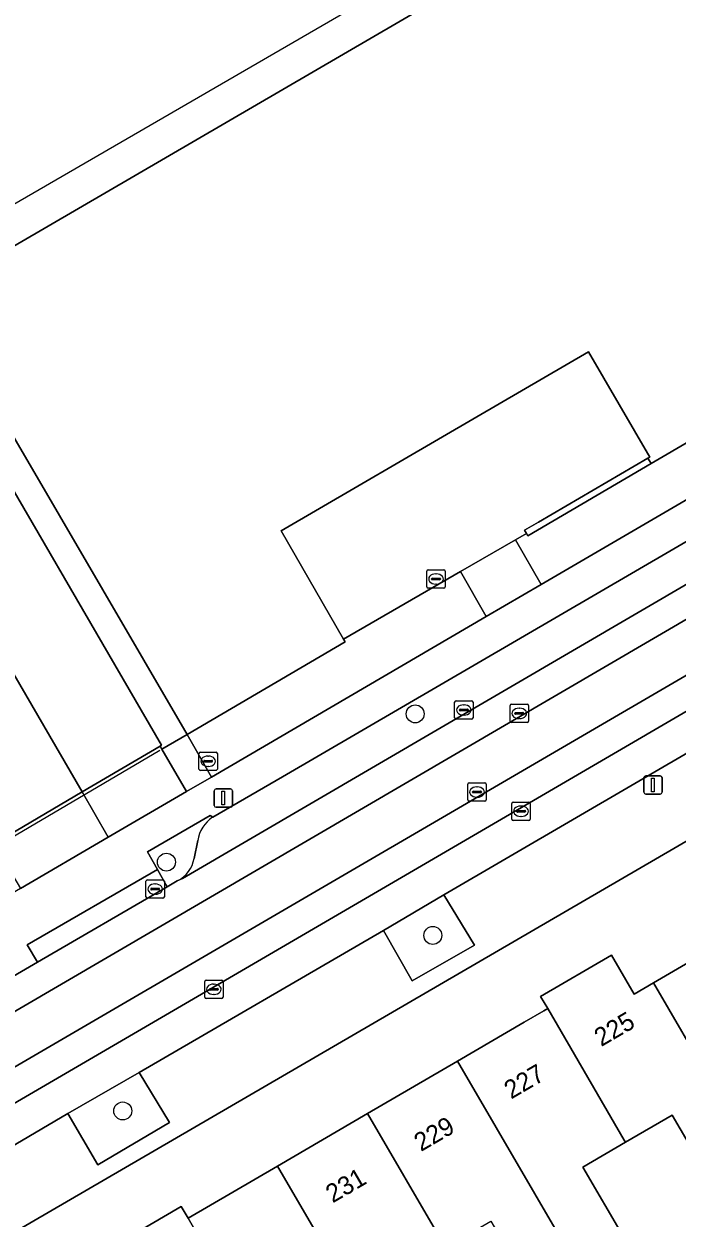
# Model space of a CAD drawing. Extents: x 158352 to 159489, y 383828 to 384603.
# Drawn here: x 158658.9 to 158694.5, y 384098.8 to 384163.9 of the extents above; entities that cross this region are included whole.
import ezdxf

# ---------------------------------------------------------------- set-up
doc = ezdxf.new("R2010")
doc.units = 0
for name, color, linetype in [('IMGEO_Boom', 7, 'Continuous'), ('IMGEO_Erf', 7, 'Continuous'), ('IMGEO_Groenvoorziening', 7, 'Continuous'), ('IMGEO_Hek', 7, 'Continuous'), ('IMGEO_Kolk', 7, 'Continuous'), ('IMGEO_Lichtmast', 7, 'Continuous'), ('IMGEO_Muur', 7, 'Continuous'), ('IMGEO_Pand', 7, 'Continuous'), ('IMGEO_Pand_nummerreeks', 7, 'Continuous'), ('IMGEO_Parkeervlak_open', 7, 'Continuous'), ('IMGEO_Rijbaan_lokaal_gesloten', 7, 'Continuous'), ('IMGEO_Rijbaan_lokaal_open', 7, 'Continuous'), ('IMGEO_Rioolput', 7, 'Continuous'), ('IMGEO_Voetpad_open', 7, 'Continuous')]:
    doc.layers.add(name, color=color, linetype=linetype)

msp = doc.modelspace()

# ---------------------------------------------------------------- linework, layer by layer
at = {"layer": 'IMGEO_Boom'}
for centre in [(158680.207, 384126.28), (158666.659, 384118.202), (158681.168, 384114.208), (158664.28, 384104.644)]:
    msp.add_circle(centre, 0.489, dxfattribs=at)
at = {"layer": 'IMGEO_Erf'}
msp.add_lwpolyline([(158685.669, 384135.769), (158686.267, 384136.115), (158686.167, 384136.283), (158686.931, 384136.73), (158692.881, 384140.213), (158692.983, 384140.276), (158689.645, 384146.008), (158683.572, 384142.468), (158672.899, 384136.248), (158676.31, 384130.355), (158682.669, 384134.034)], close=True, dxfattribs=at)
for points in [[(158663.516, 384097.136), (158667.47, 384099.439), (158667.836, 384098.811), (158672.701, 384101.645), (158677.609, 384104.504), (158682.517, 384107.363), (158686.152, 384109.48), (158687.223, 384110.104), (158687.424, 384110.221), (158687.039, 384110.883), (158690.908, 384113.137), (158692.142, 384111.017), (158693.182, 384111.623), (158698.194, 384114.542), (158695.294, 384119.527), (158650.651, 384093.56)], [(158701.706, 384097.735), (158699.981, 384100.801), (158699.611, 384100.586), (158697.245, 384099.208), (158694.208, 384104.423), (158691.666, 384102.942), (158689.344, 384101.59), (158691.616, 384097.689)]]:
    msp.add_lwpolyline(points, dxfattribs=at)
at = {"layer": 'IMGEO_Groenvoorziening'}
for points in [[(158653.807, 384149.125), (158681.045, 384164.988), (158679.879, 384166.583), (158659.403, 384197.494)], [(158669.192, 384120.661), (158669.04, 384120.74), (158665.635, 384118.76), (158666.171, 384117.809), (158666.707, 384116.86), (158667.252, 384117.177)], [(158669.166, 384120.646), (158669.192, 384120.661)], [(158668.173, 384118.407), (158668.373, 384119.381)]]:
    msp.add_lwpolyline(points, dxfattribs=at)
for points in [[(158705.587, 384147.238), (158693.057, 384139.923), (158686.342, 384135.99), (158686.267, 384136.115), (158685.669, 384135.769), (158687.07, 384133.326), (158705.582, 384144.133), (158706.962, 384144.94), (158706.888, 384145.075), (158705.68, 384147.291)], [(158684.077, 384131.578), (158682.669, 384134.034), (158676.31, 384130.355), (158676.397, 384130.204), (158667.797, 384125.161), (158669.108, 384122.84)], [(158666.409, 384124.36), (158666.312, 384124.528), (158662.075, 384122.037), (158663.493, 384119.562), (158667.746, 384122.045)], [(158681.775, 384116.427), (158678.479, 384114.472), (158680.034, 384111.733), (158683.434, 384113.678)], [(158661.287, 384104.498), (158662.922, 384101.718), (158666.82, 384104.008), (158665.178, 384106.745)]]:
    msp.add_lwpolyline(points, close=True, dxfattribs=at)
for centre, radius, start, end in [((158670.161, 384119.141), 1.804, 123.46886, 172.3658), ((158666.437, 384118.747), 1.769, 297.43285, 348.91685)]:
    msp.add_arc(centre, radius, start, end, dxfattribs=at)
at = {"layer": 'IMGEO_Hek'}
for points in [[(158679.943, 384166.567), (158652.283, 384150.527)], [(158682.669, 384134.034), (158685.669, 384135.769)], [(158685.669, 384135.769), (158686.267, 384136.115)], [(158676.31, 384130.355), (158682.669, 384134.034)], [(158647.977, 384113.519), (158666.295, 384124.299)]]:
    msp.add_lwpolyline(points, dxfattribs=at)
at = {"layer": 'IMGEO_Kolk'}
for p, q in [((158680.842, 384133.204), (158680.842, 384134.056)), ((158680.917, 384134.13), (158681.769, 384134.13)), ((158681.33, 384133.91), (158681.355, 384133.91)), ((158681.843, 384134.056), (158681.843, 384133.204)), ((158681.101, 384133.624), (158681.101, 384133.636)), ((158681.539, 384133.587), (158681.141, 384133.587)), ((158681.144, 384133.673), (158681.542, 384133.673)), ((158681.353, 384133.35), (158681.328, 384133.35)), ((158681.585, 384133.636), (158681.585, 384133.624)), ((158681.769, 384133.13), (158680.917, 384133.13)), ((158682.356, 384126.067), (158682.356, 384126.919)), ((158682.431, 384126.993), (158683.283, 384126.993)), ((158682.844, 384126.773), (158682.869, 384126.773)), ((158683.357, 384126.919), (158683.357, 384126.067)), ((158683.283, 384125.993), (158682.431, 384125.993)), ((158682.615, 384126.487), (158682.615, 384126.499)), ((158683.053, 384126.45), (158682.655, 384126.45)), ((158682.658, 384126.536), (158683.056, 384126.536)), ((158682.867, 384126.213), (158682.842, 384126.213)), ((158683.099, 384126.499), (158683.099, 384126.487)), ((158685.547, 384121.474), (158686.399, 384121.474)), ((158685.472, 384120.548), (158685.472, 384121.4)), ((158685.731, 384120.968), (158685.731, 384120.98)), ((158686.169, 384120.931), (158685.771, 384120.931)), ((158685.774, 384121.017), (158686.172, 384121.017)), ((158685.96, 384121.254), (158685.985, 384121.254)), ((158686.215, 384120.98), (158686.215, 384120.968)), ((158686.473, 384121.4), (158686.473, 384120.548)), ((158686.399, 384120.474), (158685.547, 384120.474)), ((158685.983, 384120.694), (158685.958, 384120.694)), ((158665.544, 384116.306), (158665.544, 384117.158)), ((158665.619, 384117.232), (158666.471, 384117.232)), ((158666.032, 384117.012), (158666.057, 384117.012)), ((158666.545, 384117.158), (158666.545, 384116.306)), ((158666.471, 384116.232), (158665.619, 384116.232)), ((158665.803, 384116.726), (158665.803, 384116.738)), ((158666.241, 384116.689), (158665.843, 384116.689)), ((158665.846, 384116.775), (158666.244, 384116.775)), ((158666.055, 384116.452), (158666.03, 384116.452)), ((158666.287, 384116.738), (158666.287, 384116.726)), ((158668.742, 384110.848), (158668.742, 384111.7)), ((158668.817, 384111.774), (158669.669, 384111.774)), ((158669.743, 384111.7), (158669.743, 384110.848)), ((158669.001, 384111.268), (158669.001, 384111.28)), ((158669.439, 384111.231), (158669.041, 384111.231)), ((158669.044, 384111.317), (158669.442, 384111.317)), ((158669.23, 384111.554), (158669.255, 384111.554)), ((158669.485, 384111.28), (158669.485, 384111.268)), ((158669.669, 384110.774), (158668.817, 384110.774)), ((158669.253, 384110.994), (158669.228, 384110.994))]:
    msp.add_line(p, q, dxfattribs=at)
for points in [[(158680.842, 384133.204), (158680.842, 384134.056)], [(158680.917, 384134.13), (158681.769, 384134.13)], [(158681.843, 384134.056), (158681.843, 384133.204)], [(158681.769, 384133.13), (158680.917, 384133.13)], [(158682.356, 384126.067), (158682.356, 384126.919)], [(158682.431, 384126.993), (158683.283, 384126.993)], [(158683.357, 384126.919), (158683.357, 384126.067)], [(158683.283, 384125.993), (158682.431, 384125.993)], [(158685.547, 384121.474), (158686.399, 384121.474)], [(158685.472, 384120.548), (158685.472, 384121.4)], [(158686.473, 384121.4), (158686.473, 384120.548)], [(158686.399, 384120.474), (158685.547, 384120.474)], [(158665.544, 384116.306), (158665.544, 384117.158)], [(158665.619, 384117.232), (158666.471, 384117.232)], [(158666.545, 384117.158), (158666.545, 384116.306)], [(158666.471, 384116.232), (158665.619, 384116.232)], [(158668.742, 384110.848), (158668.742, 384111.7)], [(158668.817, 384111.774), (158669.669, 384111.774)], [(158669.743, 384111.7), (158669.743, 384110.848)], [(158669.669, 384110.774), (158668.817, 384110.774)]]:
    msp.add_lwpolyline(points, dxfattribs=at)
for centre, radius, start, end in [((158680.919, 384134.054), 0.0765, 91.55205, 178.44795), ((158680.919, 384134.054), 0.0765, 91.55205, 178.44795), ((158681.767, 384134.054), 0.0765, 1.55205, 88.44795), ((158681.767, 384134.054), 0.0765, 1.55205, 88.44795), ((158680.919, 384133.206), 0.0765, 181.55205, 268.44795), ((158680.919, 384133.206), 0.0765, 181.55205, 268.44795), ((158681.141, 384133.633), 0.0403, 85.87752, 175.75265), ((158681.138, 384133.623), 0.0366, 178.93798, 274.71019), ((158681.542, 384133.63), 0.043, 264.86636, 352.45326), ((158681.546, 384133.635), 0.0386, 1.73085, 96.63898), ((158681.767, 384133.206), 0.0765, 271.55205, 358.44795), ((158681.767, 384133.206), 0.0765, 271.55205, 358.44795), ((158682.433, 384126.917), 0.0765, 91.55205, 178.44795), ((158682.433, 384126.917), 0.0765, 91.55205, 178.44795), ((158683.281, 384126.917), 0.0765, 1.55205, 88.44795), ((158683.281, 384126.917), 0.0765, 1.55205, 88.44795), ((158682.433, 384126.069), 0.0765, 181.55205, 268.44795), ((158682.433, 384126.069), 0.0765, 181.55205, 268.44795), ((158682.655, 384126.496), 0.0403, 85.87752, 175.75265), ((158682.652, 384126.486), 0.0366, 178.93798, 274.71019), ((158683.056, 384126.493), 0.043, 264.86636, 352.45326), ((158683.06, 384126.498), 0.0386, 1.73085, 96.63898), ((158683.281, 384126.069), 0.0765, 271.55205, 358.44795), ((158683.281, 384126.069), 0.0765, 271.55205, 358.44795), ((158685.549, 384121.398), 0.0765, 91.55205, 178.44795), ((158685.549, 384121.398), 0.0765, 91.55205, 178.44795), ((158686.397, 384121.398), 0.0765, 1.55205, 88.44795), ((158686.397, 384121.398), 0.0765, 1.55205, 88.44795), ((158685.771, 384120.977), 0.0403, 85.87752, 175.75265), ((158685.768, 384120.967), 0.0366, 178.93798, 274.71019), ((158686.172, 384120.974), 0.043, 264.86636, 352.45326), ((158686.176, 384120.979), 0.0386, 1.73085, 96.63898), ((158685.549, 384120.55), 0.0765, 181.55205, 268.44795), ((158685.549, 384120.55), 0.0765, 181.55205, 268.44795), ((158686.397, 384120.55), 0.0765, 271.55205, 358.44795), ((158686.397, 384120.55), 0.0765, 271.55205, 358.44795), ((158665.621, 384117.156), 0.0765, 91.55205, 178.44795), ((158665.621, 384117.156), 0.0765, 91.55205, 178.44795), ((158666.469, 384117.156), 0.0765, 1.55205, 88.44795), ((158666.469, 384117.156), 0.0765, 1.55205, 88.44795), ((158665.621, 384116.308), 0.0765, 181.55205, 268.44795), ((158665.621, 384116.308), 0.0765, 181.55205, 268.44795), ((158665.843, 384116.735), 0.0403, 85.87752, 175.75265), ((158665.84, 384116.725), 0.0366, 178.93798, 274.71019), ((158666.244, 384116.732), 0.043, 264.86636, 352.45326), ((158666.248, 384116.737), 0.0386, 1.73085, 96.63898), ((158666.469, 384116.308), 0.0765, 271.55205, 358.44795), ((158666.469, 384116.308), 0.0765, 271.55205, 358.44795), ((158668.819, 384111.698), 0.0765, 91.55205, 178.44795), ((158668.819, 384111.698), 0.0765, 91.55205, 178.44795), ((158669.667, 384111.698), 0.0765, 1.55205, 88.44795), ((158669.667, 384111.698), 0.0765, 1.55205, 88.44795), ((158669.041, 384111.277), 0.0403, 85.87752, 175.75265), ((158669.038, 384111.267), 0.0366, 178.93798, 274.71019), ((158669.442, 384111.274), 0.043, 264.86636, 352.45326), ((158669.446, 384111.279), 0.0386, 1.73085, 96.63898), ((158668.819, 384110.85), 0.0765, 181.55205, 268.44795), ((158668.819, 384110.85), 0.0765, 181.55205, 268.44795), ((158669.667, 384110.85), 0.0765, 271.55205, 358.44795), ((158669.667, 384110.85), 0.0765, 271.55205, 358.44795)]:
    msp.add_arc(centre, radius, start, end, dxfattribs=at)
for centre, major_axis, ratio, start_param, end_param in [((158681.329, 384133.63), (-0.387, 0.002), 0.722429, 4.712389, 7.853982), ((158681.354, 384133.63), (-0.39, 0.002), 0.717154, 1.570796, 4.712389), ((158682.843, 384126.493), (-0.387, 0.002), 0.722429, 4.712389, 7.853982), ((158682.868, 384126.493), (-0.39, 0.002), 0.717154, 1.570796, 4.712389), ((158685.959, 384120.974), (-0.387, 0.002), 0.722429, 4.712389, 7.853982), ((158685.984, 384120.974), (-0.39, 0.002), 0.717154, 1.570796, 4.712389), ((158666.031, 384116.732), (-0.387, 0.002), 0.722429, 4.712389, 7.853982), ((158666.056, 384116.732), (-0.39, 0.002), 0.717154, 1.570796, 4.712389), ((158669.229, 384111.274), (-0.387, 0.002), 0.722429, 4.712389, 7.853982), ((158669.254, 384111.274), (-0.39, 0.002), 0.717154, 1.570796, 4.712389)]:
    msp.add_ellipse(centre, major_axis=major_axis, ratio=ratio, start_param=start_param, end_param=end_param, dxfattribs=at)
at = {"layer": 'IMGEO_Lichtmast'}
for p, q in [((158692.662, 384122.006), (158692.662, 384122.806)), ((158692.662, 384122.806), (158692.662, 384122.006)), ((158692.762, 384122.906), (158693.552, 384122.906)), ((158693.552, 384122.906), (158692.762, 384122.906)), ((158693.652, 384122.806), (158693.652, 384122.006)), ((158693.652, 384122.006), (158693.652, 384122.806)), ((158669.26, 384121.293), (158669.26, 384122.093)), ((158669.26, 384122.093), (158669.26, 384121.293)), ((158669.36, 384122.193), (158670.15, 384122.193)), ((158670.15, 384122.193), (158669.36, 384122.193)), ((158670.25, 384122.093), (158670.25, 384121.293)), ((158670.25, 384121.293), (158670.25, 384122.093)), ((158693.552, 384121.906), (158692.762, 384121.906)), ((158692.762, 384121.906), (158693.552, 384121.906)), ((158670.15, 384121.193), (158669.36, 384121.193)), ((158669.36, 384121.193), (158670.15, 384121.193))]:
    msp.add_line(p, q, dxfattribs=at)
for points in [[(158693.082, 384122.781), (158693.232, 384122.781), (158693.232, 384122.031), (158693.082, 384122.031), (158693.082, 384122.781)], [(158669.68, 384122.068), (158669.83, 384122.068), (158669.83, 384121.318), (158669.68, 384121.318), (158669.68, 384122.068)]]:
    msp.add_lwpolyline(points, dxfattribs=at)
for centre, start, end in [((158692.762, 384122.806), 90, 180), ((158692.762, 384122.806), 90, 180), ((158693.552, 384122.806), 0, 90), ((158693.552, 384122.806), 360, 90), ((158669.36, 384122.093), 90, 180), ((158669.36, 384122.093), 90, 180), ((158670.15, 384122.093), 0, 90), ((158670.15, 384122.093), 360, 90), ((158692.762, 384122.006), 180, 270), ((158692.762, 384122.006), 180, 270), ((158693.552, 384122.006), 270, 0), ((158693.552, 384122.006), 270, 0), ((158669.36, 384121.293), 180, 270), ((158669.36, 384121.293), 180, 270), ((158670.15, 384121.293), 270, 0), ((158670.15, 384121.293), 270, 0)]:
    msp.add_arc(centre, 0.1, start, end, dxfattribs=at)
at = {"layer": 'IMGEO_Muur'}
msp.add_lwpolyline([(158686.931, 384136.73), (158686.167, 384136.283), (158686.267, 384136.115), (158686.342, 384135.99), (158693.057, 384139.923), (158692.881, 384140.213)], close=True, dxfattribs=at)
at = {"layer": 'IMGEO_Pand'}
for points in [[(158653.864, 384149.026), (158667.797, 384125.161), (158676.397, 384130.204), (158676.31, 384130.355), (158672.899, 384136.248), (158683.572, 384142.468), (158689.645, 384146.008), (158692.983, 384140.276), (158692.881, 384140.213), (158693.057, 384139.923), (158705.587, 384147.238), (158703.871, 384150.068), (158727.441, 384163.801), (158727.604, 384163.526), (158727.921, 384163.713), (158725.073, 384168.559)], [(158681.045, 384164.988), (158653.807, 384149.125)]]:
    msp.add_lwpolyline(points, dxfattribs=at)
for points in [[(158700.711, 384110.222), (158698.194, 384114.542), (158693.182, 384111.623), (158699.611, 384100.586), (158699.981, 384100.801), (158701.706, 384097.735), (158704.147, 384099.109), (158702.415, 384102.219), (158702.524, 384102.282), (158700.391, 384105.945), (158702.49, 384107.167)], [(158693.182, 384111.623), (158692.142, 384111.017), (158690.908, 384113.137), (158687.039, 384110.883), (158687.424, 384110.221), (158691.597, 384103.06), (158691.666, 384102.942), (158694.208, 384104.423), (158697.245, 384099.208), (158699.611, 384100.586)], [(158687.424, 384110.221), (158687.223, 384110.104), (158686.152, 384109.48), (158682.517, 384107.363), (158688.839, 384096.51), (158689.03, 384096.182), (158691.616, 384097.689), (158689.344, 384101.59), (158691.666, 384102.942), (158691.597, 384103.06)], [(158681.861, 384097.204), (158684.333, 384098.644), (158686.593, 384094.763), (158689.03, 384096.182), (158688.839, 384096.51), (158682.517, 384107.363), (158677.609, 384104.504), (158681.687, 384097.502)], [(158681.861, 384097.204), (158681.687, 384097.502), (158677.609, 384104.504), (158672.701, 384101.645), (158679.021, 384090.795), (158679.211, 384090.469), (158682.194, 384092.207), (158679.936, 384096.083)], [(158667.836, 384098.811), (158671.895, 384091.744), (158672.062, 384091.456), (158674.72, 384093.005), (158676.961, 384089.159), (158679.211, 384090.469), (158679.021, 384090.795), (158672.701, 384101.645)], [(158671.895, 384091.744), (158667.836, 384098.811), (158667.47, 384099.439), (158663.516, 384097.136), (158664.755, 384095.009), (158663.758, 384094.428), (158669.376, 384084.785), (158671.842, 384086.22), (158669.621, 384090.034), (158672.062, 384091.456)]]:
    msp.add_lwpolyline(points, close=True, dxfattribs=at)
at = {"layer": 'IMGEO_Parkeervlak_open'}
for points in [[(158734.535, 384156.927), (158732.618, 384157.353), (158732.413, 384157.398), (158732.246, 384157.41), (158732.06, 384157.367), (158715.82, 384147.827), (158672.977, 384122.843), (158669.192, 384120.661), (158669.166, 384120.646)], [(158738.971, 384152.091), (158738.379, 384151.745), (158647.204, 384098.556)], [(158667.252, 384117.177), (158667.528, 384117.313), (158716.96, 384146.173)], [(158648.598, 384098.717), (158650.189, 384098.335), (158650.96, 384098.425), (158661.287, 384104.498), (158665.178, 384106.745), (158678.479, 384114.472), (158681.775, 384116.427), (158695.787, 384124.599)], [(158668.373, 384119.381), (158668.173, 384118.407)]]:
    msp.add_lwpolyline(points, dxfattribs=at)
msp.add_lwpolyline([(158662.075, 384122.037), (158666.312, 384124.528), (158666.391, 384124.574), (158655.023, 384144.123), (158650.708, 384141.6), (158656.901, 384130.919)], close=True, dxfattribs=at)
for centre, radius, start, end in [((158670.161, 384119.141), 1.804, 123.46886, 172.3658), ((158666.437, 384118.747), 1.769, 297.43285, 348.91685)]:
    msp.add_arc(centre, radius, start, end, dxfattribs=at)
at = {"layer": 'IMGEO_Rijbaan_lokaal_gesloten'}
for points in [[(158736.245, 384155.536), (158735.439, 384156.968), (158716.96, 384146.173), (158667.528, 384117.313), (158667.252, 384117.177), (158666.707, 384116.86), (158659.63, 384112.744), (158655.57, 384110.383), (158644.427, 384103.877), (158644.032, 384103.668), (158644.915, 384102.204)], [(158738.379, 384151.745), (158737.545, 384153.226), (158646.22, 384099.951), (158647.12, 384098.492), (158647.204, 384098.556)]]:
    msp.add_lwpolyline(points, close=True, dxfattribs=at)
at = {"layer": 'IMGEO_Rijbaan_lokaal_open'}
msp.add_lwpolyline([(158736.245, 384155.536), (158644.915, 384102.204), (158646.22, 384099.951), (158737.545, 384153.226)], close=True, dxfattribs=at)
for points in [[(158655.023, 384144.123), (158666.391, 384124.574), (158666.312, 384124.528), (158666.409, 384124.36), (158667.797, 384125.161), (158653.864, 384149.026)], [(158657.253, 384119.203), (158662.075, 384122.037), (158656.901, 384130.919)]]:
    msp.add_lwpolyline(points, dxfattribs=at)
at = {"layer": 'IMGEO_Rioolput'}
for p, q in [((158685.375, 384125.88), (158685.375, 384126.732)), ((158685.45, 384126.806), (158686.302, 384126.806)), ((158686.376, 384126.732), (158686.376, 384125.88)), ((158685.634, 384126.3), (158685.634, 384126.312)), ((158686.072, 384126.263), (158685.674, 384126.263)), ((158685.677, 384126.349), (158686.075, 384126.349)), ((158685.886, 384126.026), (158685.861, 384126.026)), ((158685.863, 384126.586), (158685.888, 384126.586)), ((158686.118, 384126.312), (158686.118, 384126.3)), ((158686.302, 384125.806), (158685.45, 384125.806)), ((158668.432, 384123.275), (158668.432, 384124.127)), ((158668.507, 384124.201), (158669.359, 384124.201)), ((158669.433, 384124.127), (158669.433, 384123.275)), ((158668.691, 384123.695), (158668.691, 384123.707)), ((158669.129, 384123.658), (158668.731, 384123.658)), ((158668.734, 384123.744), (158669.132, 384123.744)), ((158668.943, 384123.421), (158668.918, 384123.421)), ((158668.92, 384123.981), (158668.945, 384123.981)), ((158669.175, 384123.707), (158669.175, 384123.695)), ((158669.359, 384123.201), (158668.507, 384123.201)), ((158683.073, 384121.595), (158683.073, 384122.447)), ((158683.148, 384122.521), (158684, 384122.521)), ((158683.561, 384122.301), (158683.586, 384122.301)), ((158684.074, 384122.447), (158684.074, 384121.595)), ((158684, 384121.521), (158683.148, 384121.521)), ((158683.332, 384122.015), (158683.332, 384122.027)), ((158683.77, 384121.978), (158683.372, 384121.978)), ((158683.375, 384122.064), (158683.773, 384122.064)), ((158683.584, 384121.741), (158683.559, 384121.741)), ((158683.816, 384122.027), (158683.816, 384122.015))]:
    msp.add_line(p, q, dxfattribs=at)
for points in [[(158685.375, 384125.88), (158685.375, 384126.732)], [(158685.45, 384126.806), (158686.302, 384126.806)], [(158686.376, 384126.732), (158686.376, 384125.88)], [(158686.302, 384125.806), (158685.45, 384125.806)], [(158668.432, 384123.275), (158668.432, 384124.127)], [(158668.507, 384124.201), (158669.359, 384124.201)], [(158669.433, 384124.127), (158669.433, 384123.275)], [(158669.359, 384123.201), (158668.507, 384123.201)], [(158683.073, 384121.595), (158683.073, 384122.447)], [(158683.148, 384122.521), (158684, 384122.521)], [(158684.074, 384122.447), (158684.074, 384121.595)], [(158684, 384121.521), (158683.148, 384121.521)]]:
    msp.add_lwpolyline(points, dxfattribs=at)
for centre, radius, start, end in [((158685.452, 384126.73), 0.0765, 91.55205, 178.44795), ((158685.452, 384126.73), 0.0765, 91.55205, 178.44795), ((158686.3, 384126.73), 0.0765, 1.55205, 88.44795), ((158686.3, 384126.73), 0.0765, 1.55205, 88.44795), ((158685.674, 384126.309), 0.0403, 85.87752, 175.75265), ((158685.671, 384126.299), 0.0366, 178.93798, 274.71019), ((158686.075, 384126.306), 0.043, 264.86636, 352.45326), ((158686.079, 384126.311), 0.0386, 1.73085, 96.63898), ((158685.452, 384125.882), 0.0765, 181.55205, 268.44795), ((158685.452, 384125.882), 0.0765, 181.55205, 268.44795), ((158686.3, 384125.882), 0.0765, 271.55205, 358.44795), ((158686.3, 384125.882), 0.0765, 271.55205, 358.44795), ((158668.509, 384124.125), 0.0765, 91.55205, 178.44795), ((158668.509, 384124.125), 0.0765, 91.55205, 178.44795), ((158669.357, 384124.125), 0.0765, 1.55205, 88.44795), ((158669.357, 384124.125), 0.0765, 1.55205, 88.44795), ((158668.731, 384123.704), 0.0403, 85.87752, 175.75265), ((158668.728, 384123.694), 0.0366, 178.93798, 274.71019), ((158669.132, 384123.701), 0.043, 264.86636, 352.45326), ((158669.136, 384123.706), 0.0386, 1.73085, 96.63898), ((158668.509, 384123.277), 0.0765, 181.55205, 268.44795), ((158668.509, 384123.277), 0.0765, 181.55205, 268.44795), ((158669.357, 384123.277), 0.0765, 271.55205, 358.44795), ((158669.357, 384123.277), 0.0765, 271.55205, 358.44795), ((158683.15, 384122.445), 0.0765, 91.55205, 178.44795), ((158683.15, 384122.445), 0.0765, 91.55205, 178.44795), ((158683.998, 384122.445), 0.0765, 1.55205, 88.44795), ((158683.998, 384122.445), 0.0765, 1.55205, 88.44795), ((158683.15, 384121.597), 0.0765, 181.55205, 268.44795), ((158683.15, 384121.597), 0.0765, 181.55205, 268.44795), ((158683.372, 384122.024), 0.0403, 85.87752, 175.75265), ((158683.369, 384122.014), 0.0366, 178.93798, 274.71019), ((158683.773, 384122.021), 0.043, 264.86636, 352.45326), ((158683.777, 384122.026), 0.0386, 1.73085, 96.63898), ((158683.998, 384121.597), 0.0765, 271.55205, 358.44795), ((158683.998, 384121.597), 0.0765, 271.55205, 358.44795)]:
    msp.add_arc(centre, radius, start, end, dxfattribs=at)
for centre, major_axis, ratio, start_param, end_param in [((158685.862, 384126.306), (-0.387, 0.002), 0.722429, 4.712389, 7.853982), ((158685.887, 384126.306), (-0.39, 0.002), 0.717154, 1.570796, 4.712389), ((158668.919, 384123.701), (-0.387, 0.002), 0.722429, 4.712389, 7.853982), ((158668.944, 384123.701), (-0.39, 0.002), 0.717154, 1.570796, 4.712389), ((158683.56, 384122.021), (-0.387, 0.002), 0.722429, 4.712389, 7.853982), ((158683.585, 384122.021), (-0.39, 0.002), 0.717154, 1.570796, 4.712389)]:
    msp.add_ellipse(centre, major_axis=major_axis, ratio=ratio, start_param=start_param, end_param=end_param, dxfattribs=at)
at = {"layer": 'IMGEO_Voetpad_open'}
for points in [[(158743.744, 384163.971), (158741.091, 384164.958), (158709.408, 384146.369), (158706.962, 384144.94), (158705.582, 384144.133), (158687.07, 384133.326), (158684.077, 384131.578), (158669.108, 384122.84), (158667.746, 384122.045), (158663.493, 384119.562), (158658.71, 384116.77), (158649.271, 384111.259), (158644.581, 384108.521), (158640.005, 384105.85), (158634.558, 384102.668), (158635.177, 384101.653), (158631.769, 384099.592), (158631.113, 384100.657), (158615.79, 384091.707)], [(158627.36, 384093.946), (158641.961, 384102.46), (158644.032, 384103.668), (158644.427, 384103.877), (158655.57, 384110.383), (158659.63, 384112.744), (158659.081, 384113.701), (158666.171, 384117.809), (158665.635, 384118.76), (158669.04, 384120.74), (158669.192, 384120.661), (158672.977, 384122.843), (158715.82, 384147.827), (158732.06, 384157.367), (158732.246, 384157.41), (158732.413, 384157.398), (158732.618, 384157.353), (158734.535, 384156.927)], [(158643.313, 384090.537), (158643.898, 384089.569), (158650.651, 384093.56), (158695.294, 384119.527), (158696.667, 384120.326), (158746.068, 384149.06)], [(158695.787, 384124.599), (158681.775, 384116.427), (158683.434, 384113.678), (158680.034, 384111.733), (158678.479, 384114.472), (158665.178, 384106.745), (158666.82, 384104.008), (158662.922, 384101.718), (158661.287, 384104.498), (158650.96, 384098.425)]]:
    msp.add_lwpolyline(points, dxfattribs=at)
for points in [[(158687.07, 384133.326), (158685.669, 384135.769), (158682.669, 384134.034), (158684.077, 384131.578)], [(158667.746, 384122.045), (158669.108, 384122.84), (158667.797, 384125.161), (158666.409, 384124.36)], [(158663.493, 384119.562), (158662.075, 384122.037), (158657.253, 384119.203), (158658.71, 384116.77)], [(158666.707, 384116.86), (158666.171, 384117.809), (158659.081, 384113.701), (158659.63, 384112.744)]]:
    msp.add_lwpolyline(points, close=True, dxfattribs=at)

# ---------------------------------------------------------------- texts
at = {"layer": 'IMGEO_Pand_nummerreeks'}
for s, rotation, p in [('225', 30.22352, (158690.338, 384108.123)), ('227', 30.22352, (158685.43, 384105.264)), ('229', 30.22096, (158680.522, 384102.405)), ('231', 30.22096, (158675.712, 384099.603))]:
    msp.add_text(s, height=1, rotation=rotation, dxfattribs=at).set_placement(p)

doc.saveas('drawing.dxf')
